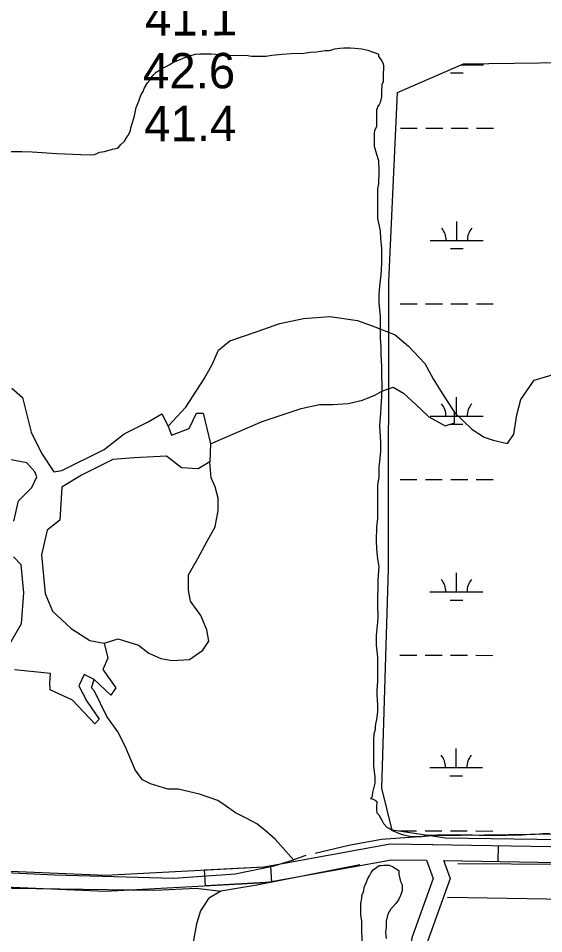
# Model space of a CAD drawing. Extents: x 3148686 to 3186545, y 916144 to 941516.
# Drawn here: x 3180463 to 3181457, y 930356 to 932089 of the extents above; entities that cross this region are included whole.
import ezdxf

# ---------------------------------------------------------------- set-up
doc = ezdxf.new("R2010")
doc.units = 0
for name, color, linetype in [('V-RIVR-RANG', 7, 'Continuous'), ('V-ROAD-CNTR', 7, 'Continuous'), ('V-SITE-VEGE', 7, 'Continuous'), ('V-TOPO-SHOR', 7, 'Continuous'), ('V-WETL-SWMP', 7, 'Continuous')]:
    doc.layers.add(name, color=color, linetype=linetype)

msp = doc.modelspace()

# ---------------------------------------------------------------- linework, layer by layer
at = {"layer": 'V-ROAD-CNTR'}
msp.add_line((3181371.3, 930522.6), (3181370.8, 930492.6), dxfattribs=at)
for points in [[(3181246.3, 930524.7), (3181769.1, 930515.7), (3182414, 930515.5), (3182736.2, 930511.6), (3182804.5, 930514.8), (3182835.7, 930525.4), (3182936.4, 930583), (3183008.9, 930625.3), (3183103.2, 930697.6), (3183151.2, 930727.2), (3183256.1, 930770.2), (3183365.9, 930835.2), (3183550.6, 930995.3), (3183810.8, 931223.9), (3183991.3, 931378), (3184123.2, 931482.5), (3184181, 931522), (3184258.2, 931558.5)], [(3181267.8, 930494.4), (3181768.9, 930485.7), (3182413.8, 930485.5), (3182736.7, 930481.6), (3182810.2, 930485), (3182848, 930498), (3182951.4, 930557), (3183025.7, 930600.4), (3183120.2, 930672.8), (3183164.8, 930700.3), (3183269.5, 930743.3), (3183383.5, 930810.8), (3183570.4, 930972.7), (3183830.5, 931201.2), (3184010.3, 931354.8), (3184141, 931458.3), (3184196, 931495.9), (3184271, 931531.4)], [(3175969.9, 930803), (3176104.4, 930743.2), (3176225.4, 930730.7), (3176421.9, 930718.1), (3176762, 930706.5), (3177186.3, 930687.2), (3177516.2, 930668.3), (3178092, 930615.8), (3178826.7, 930566.1), (3179997, 930493.3), (3180628.5, 930466.6), (3180928.4, 930482.5), (3181167.1, 930525.9), (3181247.8, 930524.7)], [(3177514, 930638.4), (3178089.7, 930585.9), (3178824.7, 930536.2), (3179995.4, 930463.3), (3180628.6, 930436.6), (3180931.9, 930452.7), (3181169.6, 930495.9), (3181235.6, 930494.9), (3181248.4, 930460.5), (3181207.9, 930348.1), (3181186.6, 930178.2), (3181187.6, 929705.8), (3181186.7, 929428.5), (3181196.8, 929319.6), (3181188.9, 929141.5), (3181192.6, 929010.9), (3181232.5, 928593.4), (3181270.4, 928090.3), (3181279.3, 927944.7), (3181288.9, 927913.3), (3181328.4, 927867.5), (3181369.7, 927816.4), (3181374.5, 927786.6), (3181374.5, 927785.9)], [(3181267.6, 930494.8), (3181280.3, 930460.6), (3181237.2, 930341), (3181216.6, 930176.4), (3181217.6, 929705.8), (3181216.7, 929429.8), (3181226.9, 929320.4), (3181218.9, 929141.3), (3181222.6, 929012.8), (3181262.4, 928595.9), (3181300.3, 928092.3), (3181309, 927950), (3181315.7, 927928.1), (3181351.4, 927886.7), (3181398.1, 927829), (3181404.5, 927788.8), (3181401.9, 927569.9), (3181391.5, 926258.2), (3181391.7, 925680.2), (3181389.1, 925280.4), (3181413.5, 925154.9), (3181441.6, 925091.2), (3181445.3, 925016.6), (3181384.2, 924873.6)]]:
    msp.add_lwpolyline(points, dxfattribs=at)
msp.add_lwpolyline([(3180815.7, 930476.6), (3180940.5, 930483.2), (3180942.1, 930453.2), (3180817.3, 930446.6)], close=True, dxfattribs=at)
at = {"layer": 'V-SITE-VEGE'}
for p, q in [((3181071.7, 932032.7), (3181078.9, 932033.5)), ((3181078.9, 932033.5), (3181090.9, 932033.5)), ((3181090.9, 932033.5), (3181099.7, 932032.7)), ((3180755.4, 932005.3), (3180785, 932017.3)), ((3180785, 932017.3), (3180798.6, 932021.3)), ((3180798.6, 932021.3), (3180806.6, 932022.1)), ((3180806.6, 932022.1), (3180828.2, 932022.1)), ((3180828.2, 932022.1), (3180837, 932021.3)), ((3180837, 932021.3), (3180844.2, 932019.7)), ((3180844.2, 932019.7), (3180856.3, 932019.7)), ((3180856.3, 932019.7), (3180861.9, 932018.9)), ((3180861.9, 932018.9), (3180893.9, 932019)), ((3180893.9, 932019), (3180904.3, 932017.4)), ((3180904.3, 932017.4), (3180931.5, 932017.4)), ((3180931.5, 932017.4), (3180942.8, 932019)), ((3180942.8, 932019), (3180962.8, 932021.4)), ((3180962.8, 932021.4), (3180979.6, 932022.2)), ((3180979.6, 932022.2), (3181003.6, 932023)), ((3181003.6, 932023), (3181016.4, 932024.7)), ((3181016.4, 932024.7), (3181027.7, 932025.5)), ((3181027.7, 932025.5), (3181043.7, 932027.9)), ((3181043.7, 932027.9), (3181051.7, 932027.9)), ((3181051.7, 932027.9), (3181058.1, 932030.3)), ((3181058.1, 932030.3), (3181061.3, 932031.1)), ((3181061.3, 932031.1), (3181071.7, 932032.7)), ((3181099.7, 932032.7), (3181113.3, 932031.1)), ((3181113.3, 932031.1), (3181124.6, 932028.7)), ((3181124.6, 932028.7), (3181132.6, 932025.5)), ((3181132.6, 932025.5), (3181140.6, 932023.1)), ((3181140.6, 932023.1), (3181144.6, 932021.5)), ((3181144.6, 932021.5), (3181144.6, 932016.7)), ((3181144.6, 932016.7), (3181151, 932008.7)), ((3180743.3, 931998), (3180748.9, 932001.2)), ((3180748.9, 932001.2), (3180755.4, 932005.3)), ((3181151, 932008.7), (3181153.4, 932003.1)), ((3181153.4, 932003.1), (3181154.2, 931999.9)), ((3181154.2, 931999.9), (3181153.4, 931979.1)), ((3180716.9, 931980.4), (3180719.3, 931982)), ((3180719.3, 931982), (3180724.1, 931986.8)), ((3180724.1, 931986.8), (3180732.1, 931992.4)), ((3180732.1, 931992.4), (3180736.1, 931994.8)), ((3180736.1, 931994.8), (3180743.3, 931998)), ((3180701.7, 931956.4), (3180708.1, 931966.8)), ((3180708.1, 931966.8), (3180712.9, 931972.4)), ((3180712.9, 931972.4), (3180716.9, 931980.4)), ((3181153.4, 931968.7), (3181151, 931963.1)), ((3181153.4, 931979.1), (3181153.4, 931968.7)), ((3180696.1, 931945.1), (3180699.3, 931950.7)), ((3180699.3, 931950.7), (3180701.7, 931956.4)), ((3181151, 931963.1), (3181150.2, 931949.5)), ((3181150.2, 931949.5), (3181150.3, 931940.7)), ((3180686.5, 931920.3), (3180691.3, 931932.3)), ((3180691.3, 931932.3), (3180694.5, 931941.9)), ((3180694.5, 931941.9), (3180696.1, 931945.1)), ((3181147.9, 931929.4), (3181146.3, 931926.2)), ((3181150.3, 931940.7), (3181147.9, 931929.4)), ((3180683.3, 931904.3), (3180686.5, 931920.3)), ((3181142.3, 931919), (3181140.7, 931915)), ((3181140.7, 931915), (3181140.7, 931883.8)), ((3181143.1, 931921.4), (3181142.3, 931919)), ((3181146.3, 931926.2), (3181143.1, 931921.4)), ((3180680.1, 931893.9), (3180683.3, 931904.3)), ((3180675.4, 931876.2), (3180676.2, 931881.9)), ((3180676.2, 931881.9), (3180680.1, 931893.9)), ((3181140.7, 931883.8), (3181137.5, 931876.6)), ((3180664.2, 931856.2), (3180669, 931864.2)), ((3180669, 931864.2), (3180670.6, 931866.6)), ((3180670.6, 931866.6), (3180675.4, 931876.2)), ((3181137.5, 931876.6), (3181136.7, 931870.2)), ((3181136.7, 931870.2), (3181136.7, 931846.9)), ((3180641.7, 931841), (3180650.5, 931843.4)), ((3180650.5, 931843.4), (3180653.7, 931845)), ((3180653.7, 931845), (3180657, 931849.8)), ((3180657, 931849.8), (3180664.2, 931856.2)), ((3181136.7, 931846.9), (3181140.7, 931831.7)), ((3180444.7, 931836.8), (3180470.3, 931836.9)), ((3180470.3, 931836.9), (3180489.6, 931836.1)), ((3180489.6, 931836.1), (3180536, 931832.9)), ((3180536, 931832.9), (3180581.7, 931831.3)), ((3180581.7, 931831.3), (3180600.9, 931830.5)), ((3180600.9, 931830.5), (3180607.3, 931831.3)), ((3180607.3, 931831.3), (3180617.7, 931835.4)), ((3180617.7, 931835.4), (3180626.5, 931837)), ((3180626.5, 931837), (3180641.7, 931841)), ((3181140.7, 931831.7), (3181144.7, 931819.7)), ((3181144.7, 931819.7), (3181145.6, 931801.3)), ((3181145.6, 931792.5), (3181144.8, 931782.1)), ((3181145.6, 931801.3), (3181145.6, 931792.5)), ((3181144.8, 931775.7), (3181143.2, 931766.1)), ((3181144.8, 931782.1), (3181144.8, 931775.7)), ((3181143.2, 931766.1), (3181143.2, 931710)), ((3181143.2, 931710), (3181148, 931686.8)), ((3181148, 931686.8), (3181148.8, 931672.3)), ((3181148.8, 931672.3), (3181150.5, 931653.1)), ((3181150.5, 931653.1), (3181150.5, 931625.1)), ((3181150.5, 931625.1), (3181148.9, 931603.5)), ((3181148.9, 931603.5), (3181146.5, 931581.8)), ((3181146.5, 931581.8), (3181145.7, 931565.8)), ((3181145.7, 931565.8), (3181145.7, 931549.8)), ((3181145.7, 931549.8), (3181148.1, 931525)), ((3181148.1, 931525), (3181148.2, 931483.3)), ((3181148.2, 931483.3), (3181149, 931467.3)), ((3181149, 931467.3), (3181149, 931452.9)), ((3181149, 931452.9), (3181150.6, 931429.7)), ((3181150.6, 931429.7), (3181150.6, 931415.3)), ((3181150.6, 931415.3), (3181151.4, 931390.4)), ((3181151.4, 931390.4), (3181150.7, 931373.6)), ((3181150.7, 931373.6), (3181148.3, 931341.6)), ((3181148.3, 931341.6), (3181146.7, 931317.5)), ((3181146.7, 931317.5), (3181148.3, 931286.3)), ((3181148.3, 931286.3), (3181148.3, 931269.5)), ((3181148.3, 931269.5), (3181146.7, 931249.5)), ((3181146.7, 931249.5), (3181145.1, 931240.6)), ((3181145.1, 931240.6), (3181145.2, 931221.4)), ((3181145.2, 931221.4), (3181142.8, 931204.6)), ((3181142.8, 931204.6), (3181142.8, 931142.1)), ((3181142.8, 931142.1), (3181141.2, 931125.3)), ((3181141.2, 931125.3), (3181140.4, 931100.5)), ((3181140.4, 931100.5), (3181141.3, 931084.5)), ((3181141.3, 931084.5), (3181142.9, 931065.2)), ((3181142.9, 931065.2), (3181145.3, 931050.8)), ((3181145.3, 931050.8), (3181143.7, 931025.2)), ((3181143.7, 931011.6), (3181142.9, 930991.6)), ((3181143.7, 931025.2), (3181143.7, 931011.6)), ((3181142.9, 930991.6), (3181142.9, 930977.9)), ((3181142.9, 930977.9), (3181143.8, 930955.5)), ((3181143, 930945.9), (3181140.6, 930920.3)), ((3181143.8, 930955.5), (3181143, 930945.9)), ((3181140.6, 930920.3), (3181140.6, 930901.9)), ((3181140.6, 930901.9), (3181143, 930879.4)), ((3181143, 930879.4), (3181143, 930833.8)), ((3181143, 930833.8), (3181141.4, 930817)), ((3181141.4, 930817), (3181141.5, 930808.1)), ((3181141.5, 930808.1), (3181143.1, 930788.9)), ((3181143.1, 930788.9), (3181143.1, 930776.1)), ((3181143.1, 930776.1), (3181140.7, 930761.7)), ((3181139.1, 930752.9), (3181138.3, 930747.3)), ((3181140.7, 930761.7), (3181139.1, 930752.9)), ((3181135.9, 930733.7), (3181135.1, 930723.2)), ((3181138.3, 930742.5), (3181135.9, 930733.7)), ((3181138.3, 930747.3), (3181138.3, 930742.5)), ((3181135.1, 930723.2), (3181135.1, 930673.6)), ((3181135.1, 930673.6), (3181137.6, 930652)), ((3181137.6, 930652), (3181137.6, 930640.7)), ((3181137.6, 930640.7), (3181133.6, 930623.1)), ((3181132.8, 930615.1), (3181129.6, 930611.9)), ((3181129.6, 930611.9), (3181132.8, 930611.1)), ((3181133.6, 930623.1), (3181132.8, 930617.5)), ((3181132.8, 930617.5), (3181132.8, 930615.1)), ((3181132.8, 930611.1), (3181138.4, 930608.7)), ((3181138.4, 930608.7), (3181141.6, 930606.3)), ((3181141.6, 930603.9), (3181140.8, 930598.3)), ((3181140.8, 930598.3), (3181140.8, 930589.5)), ((3181141.6, 930606.3), (3181141.6, 930603.9)), ((3181140.8, 930589.5), (3181141.6, 930584.7)), ((3181141.6, 930584.7), (3181145.6, 930580.7)), ((3181145.6, 930580.7), (3181152, 930569.5)), ((3181152, 930569.5), (3181154.4, 930564.7)), ((3181154.4, 930564.7), (3181160.9, 930556.7)), ((3181160.9, 930556.7), (3181164.9, 930555.9)), ((3181164.9, 930555.9), (3181168.1, 930553.5)), ((3181168.1, 930553.5), (3181170.5, 930551.1)), ((3181170.5, 930551.1), (3181176.9, 930548.7)), ((3181176.9, 930548.7), (3181182.5, 930546.3)), ((3181182.5, 930546.3), (3181192.1, 930543.1)), ((3181192.1, 930543.1), (3181204.1, 930540.7)), ((3181231.3, 930540.7), (3181234.5, 930542.3)), ((3181234.5, 930542.3), (3181245, 930542.3)), ((3181245, 930542.3), (3181255.4, 930543.1)), ((3181255.4, 930543.1), (3181321.8, 930543.2)), ((3181321.8, 930543.2), (3181335.5, 930542.4)), ((3181335.5, 930542.4), (3181386.7, 930542.4)), ((3181386.7, 930542.4), (3181404.3, 930543.2)), ((3181404.3, 930543.2), (3181416.4, 930543.2)), ((3181416.4, 930543.2), (3181431.6, 930544)), ((3181431.6, 930544), (3181441.2, 930544.1)), ((3181441.2, 930544.1), (3181455.6, 930545.7)), ((3181455.6, 930545.7), (3181468.4, 930546.5)), ((3181204.1, 930540.7), (3181207.3, 930539.9)), ((3181207.3, 930539.9), (3181225.7, 930539.9)), ((3181225.7, 930539.9), (3181231.3, 930540.7))]:
    msp.add_line(p, q, dxfattribs=at)
msp.add_lwpolyline([(3181113.6, 930327.7), (3181113.5, 930379.4), (3181111.5, 930391.6), (3181111.5, 930412.8), (3181113.5, 930423), (3181113.5, 930428), (3181116.5, 930435.1), (3181118.6, 930445.3), (3181121.6, 930452.4), (3181124.6, 930460.5), (3181127.7, 930465.5), (3181130.7, 930471.6), (3181133.7, 930474.7), (3181134.8, 930476.7), (3181141.8, 930481.8), (3181145.9, 930484.8), (3181149.9, 930484.8), (3181155, 930485.8), (3181165.1, 930485.8), (3181173.3, 930481.8), (3181176.3, 930479.8), (3181183.4, 930475.7), (3181183.4, 930468.6), (3181186.4, 930454.4), (3181189.5, 930448.4), (3181189.5, 930437.2), (3181186.5, 930428.1), (3181182.4, 930420), (3181177.4, 930412.9), (3181167.2, 930401.7), (3181162.2, 930392.6), (3181159.1, 930379.4), (3181159.1, 930368.3), (3181158.1, 930358.2), (3181159.2, 930347)], dxfattribs=at)
at = {"layer": 'V-TOPO-SHOR'}
msp.add_line((3182686.9, 930478.7), (3181294.9, 930487.9), dxfattribs=at)
for points in [[(3180746.8, 931316.9), (3180780, 931352.6), (3180814.9, 931406.7), (3180830.4, 931433.8), (3180842, 931460.8), (3180863.3, 931478.2), (3180913.6, 931495.5), (3180958.1, 931511), (3181002.6, 931520.6), (3181052.8, 931524.4), (3181105, 931516.6), (3181137.9, 931505), (3181176.5, 931489.5), (3181201.6, 931468.2), (3181232.5, 931435.3), (3181248, 931406.3), (3181261.5, 931385), (3181288.5, 931342.4), (3181321.3, 931311.4), (3181344.5, 931295.9), (3181361.9, 931290.1), (3181389, 931284.3), (3181400.6, 931301.7), (3181406.4, 931338.4), (3181414.2, 931367.4), (3181439.4, 931404.1), (3181499.3, 931421.5)], [(3180451, 931388.6), (3180471.1, 931371.3), (3180487.5, 931305.5), (3180507, 931265.9), (3180530.4, 931230.3), (3180545.8, 931232.9), (3180625.8, 931272.7), (3180663.8, 931302.4), (3180708.9, 931324.9), (3180735, 931339.9), (3180746.8, 931316.9), (3180753.2, 931299.7), (3180786.9, 931312.5), (3180800.2, 931341.5), (3180812.8, 931341.7), (3180827.2, 931283.4), (3180825.4, 931249.2), (3180803.5, 931236), (3180772.4, 931237.7), (3180744, 931259.8), (3180682.8, 931256.9), (3180642.1, 931253.5), (3180583, 931223.9), (3180545.8, 931201.6), (3180542.2, 931139.1), (3180518, 931119.8), (3180507.1, 931073.1), (3180514.1, 931000.2), (3180528, 930966.8), (3180563.4, 930933.5), (3180598.7, 930911.2), (3180625.5, 930906), (3180632.6, 930877.8), (3180623.5, 930856.4), (3180647.8, 930821.4), (3180638.2, 930807.5), (3180607, 930836.9), (3180588, 930846.7)], [(3180827.2, 931283.4), (3180925, 931325.4), (3180998.5, 931350.4), (3181033.3, 931358.1), (3181058.5, 931358.1), (3181087.5, 931360), (3181114.5, 931365.8), (3181137.7, 931375.4), (3181151.3, 931383.2), (3181172.6, 931390.9), (3181191.9, 931379.2), (3181215.1, 931358), (3181240.2, 931334.7), (3181271.1, 931317.3), (3181288.5, 931323.1), (3181288.5, 931342.4)], [(3180455.1, 931136.7), (3180464, 931175.2), (3180488.9, 931200.4), (3180498.7, 931220.6), (3180494.8, 931230.6), (3180479.4, 931247.5), (3180419.1, 931258.8)], [(3180625.5, 930906), (3180652, 930913.9), (3180690.6, 930902.2), (3180710, 930886.7), (3180733.1, 930877.1), (3180754.4, 930873.2), (3180787.3, 930875.1), (3180812.4, 930892.4), (3180824, 930909.8), (3180820.2, 930931.1), (3180808.6, 930958.2), (3180789.3, 930985.3), (3180785.5, 931006.5), (3180785.5, 931035.5), (3180802.9, 931066.4), (3180820.4, 931099.3), (3180835.9, 931126.3), (3180841.7, 931157.3), (3180841.7, 931180.5), (3180836, 931201.8), (3180828.2, 931219.2), (3180825.4, 931249.2)], [(3180442.3, 930895.8), (3180469.5, 930942.9), (3180474.1, 931001.1), (3180468.9, 931054.2), (3180454.4, 931069.4)], [(3180588, 930846.7), (3180578.1, 930825.4), (3180593.3, 930795.9), (3180616.4, 930762.3), (3180607.9, 930752.9), (3180565.7, 930798.1), (3180523.5, 930817.8), (3180522.9, 930830.7), (3180524.2, 930848.8), (3180456.5, 930855.5)], [(3181007.3, 930503.6), (3180984.1, 930495.9), (3180949.3, 930534.6), (3180930, 930552), (3180914.5, 930563.7), (3180893.3, 930575.3), (3180874, 930585), (3180854.7, 930598.5), (3180841.1, 930608.2), (3180806.3, 930619.8), (3180765.7, 930629.5), (3180746.4, 930629.6), (3180713.6, 930639.3), (3180698.1, 930647), (3180684.6, 930666.4), (3180665.3, 930710.9), (3180651.8, 930737.9), (3180630.6, 930767), (3180607.4, 930815.3), (3180601.6, 930821.1), (3180607, 930836.9)], [(3181256.2, 930542), (3181789.9, 930549.2), (3182625.2, 930641.1), (3182973.2, 930679.4), (3183089.3, 930725.7), (3183174.3, 930710.1)], [(3181256.2, 930542), (3181150.4, 930534.4), (3181088.5, 930522.9), (3181024.7, 930507.5)], [(3180282.2, 930479.3), (3180531.6, 930467.4), (3180757.8, 930461.3), (3180873.8, 930469), (3180947.3, 930484.4), (3180984.1, 930495.9)], [(3180253.5, 929348.3), (3180234.3, 929475.9), (3180191.9, 929626.7), (3180161.1, 929727.3), (3180080.1, 929897.5), (3180045.3, 929959.4), (3180002.9, 930083.2), (3179976, 930210.8), (3179968.3, 930272.7), (3179956.8, 930311.4), (3179941.3, 930334.6), (3179906.6, 930357.8), (3179852.4, 930369.5), (3179775.1, 930396.7), (3179755.8, 930416), (3179744.2, 930439.2), (3179736.5, 930458.6), (3179728.8, 930481.8), (3180107.7, 930454.3), (3180451.9, 930442.3), (3180722.5, 930438.2), (3180799.9, 930442), (3180846.7, 930436.1)], [(3181109.7, 930486.1), (3180914.4, 930447.7), (3180846.7, 930436.1), (3180823.5, 930422.6), (3180808, 930399.4), (3180800.3, 930374.3), (3180794.4, 930339.5)], [(3181538.4, 930419.9), (3181275.5, 930424.1)]]:
    msp.add_lwpolyline(points, dxfattribs=at)
at = {"layer": 'V-WETL-SWMP'}
for p, q in [((3181180.5, 931948.3), (3181305.3, 932002.8)), ((3181301.4, 932001.1), (3181343.2, 932001)), ((3181305.3, 932002.8), (3181530.4, 932005.9)), ((3181281.2, 931985.7), (3181305.2, 931985.6)), ((3181164.1, 931591), (3181180.5, 931948.3)), ((3181186.2, 931881.1), (3181218.2, 931881.1)), ((3181234.2, 931881.1), (3181266.2, 931881)), ((3181282.2, 931881), (3181314.2, 931881)), ((3181330.2, 931881), (3181362.2, 931880.9)), ((3181292.8, 931668.4), (3181292.9, 931704.4)), ((3181242.8, 931668.5), (3181342.8, 931668.4)), ((3181280.8, 931653), (3181304.8, 931653)), ((3181163.7, 931046.5), (3181164.1, 931591)), ((3181185.9, 931548.5), (3181217.9, 931548.4)), ((3181233.9, 931548.4), (3181265.9, 931548.4)), ((3181281.9, 931548.4), (3181313.9, 931548.3)), ((3181329.9, 931548.3), (3181361.9, 931548.3)), ((3181292.5, 931335.7), (3181292.5, 931371.7)), ((3181242.5, 931335.8), (3181342.5, 931335.7)), ((3181280.5, 931320.3), (3181304.5, 931320.3)), ((3181185.5, 931215.8), (3181217.5, 931215.7)), ((3181233.5, 931215.7), (3181265.5, 931215.7)), ((3181281.5, 931215.7), (3181313.5, 931215.6)), ((3181329.5, 931215.6), (3181361.5, 931215.6)), ((3181150.9, 930631.7), (3181163.7, 931046.5)), ((3181292.1, 931003.1), (3181292.2, 931039.1)), ((3181242.1, 931003.1), (3181342.1, 931003)), ((3181280.1, 930987.6), (3181304.1, 930987.6)), ((3181185.2, 930883.1), (3181217.2, 930883.1)), ((3181233.2, 930883.1), (3181265.2, 930883)), ((3181281.2, 930883), (3181313.2, 930883)), ((3181329.2, 930883), (3181361.2, 930882.9)), ((3181291.8, 930670.4), (3181291.8, 930706.4)), ((3181241.8, 930670.4), (3181341.8, 930670.3)), ((3181279.8, 930655), (3181303.8, 930654.9)), ((3181170.6, 930551.9), (3181150.9, 930631.7)), ((3181271.8, 930536.7), (3181170.6, 930551.9)), ((3181184.8, 930550.4), (3181216.8, 930550.4)), ((3181232.8, 930550.4), (3181264.8, 930550.3)), ((3181280.8, 930550.3), (3181312.8, 930550.3)), ((3181328.8, 930550.3), (3181360.8, 930550.2)), ((3181487.2, 930533.5), (3181271.8, 930536.7))]:
    msp.add_line(p, q, dxfattribs=at)
for centre, start, end in [((3181348.4, 932001.5), 177.6915, 180.7115), ((3181237.6, 931668.9), 359.1678, 40.7115), ((3181348.1, 931668.8), 139.1678, 180.7115), ((3181237.2, 931336.3), 359.1678, 40.7115), ((3181347.7, 931336.2), 139.1678, 180.7115), ((3181236.9, 931003.6), 359.1678, 40.7115), ((3181347.4, 931003.5), 139.1678, 180.7115), ((3181236.5, 930670.9), 359.1678, 40.7115), ((3181347, 930670.8), 139.1678, 180.7115)]:
    msp.add_arc(centre, 35.2, start, end, dxfattribs=at)

# ---------------------------------------------------------------- texts
at = {"layer": 'V-RIVR-RANG'}
for s, p in [('41.1', (3180703.1, 932056.2)), ('42.6', (3180699.3, 931956.2)), ('41.4', (3180701.6, 931856.2))]:
    msp.add_text(s, height=67, rotation=0.1383, dxfattribs=at).set_placement(p)

doc.saveas('drawing.dxf')
